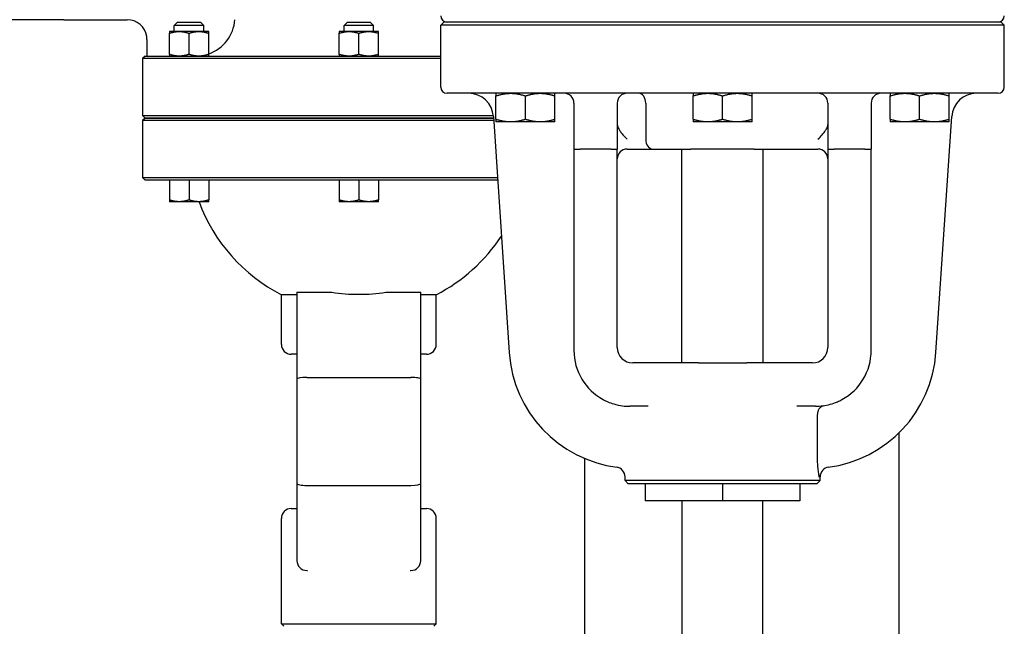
# Model space of a CAD drawing. Header units: inches. Extents: x 24 to 1128, y -69 to 748.
# Tile 608 of 656: x 618 to 631, y 670 to 678. Entities that reach past the tile are written whole.
import ezdxf

# ---------------------------------------------------------------- set-up
doc = ezdxf.new("R2010")
doc.units = ezdxf.units.IN
doc.header["$LTSCALE"] = 32
doc.header["$MEASUREMENT"] = 0
doc.layers.add('Visible (ANSI)', color=7, linetype='Continuous', lineweight=30)

msp = doc.modelspace()

# ---------------------------------------------------------------- linework, layer by layer
at = {"layer": 'Visible (ANSI)'}
for p, q in [((618.66063, 677.91853), (617.75438, 677.91853)), ((618.66063, 677.91986), (618.66063, 677.91853)), ((618.66063, 677.91853), (619.46563, 677.91853)), ((620.10093, 677.88113), (620.06368, 677.84388)), ((620.43868, 677.84388), (620.06368, 677.84388)), ((620.06368, 677.76843), (620.06368, 677.84388)), ((620.40143, 677.88113), (620.10093, 677.88113)), ((620.40143, 677.88113), (620.43868, 677.84388)), ((620.43868, 677.76843), (620.43868, 677.84388)), ((622.26038, 677.88113), (622.22313, 677.84388)), ((622.59813, 677.84388), (622.22313, 677.84388)), ((622.22313, 677.76843), (622.22313, 677.84388)), ((622.56088, 677.88113), (622.26038, 677.88113)), ((622.56088, 677.88113), (622.59813, 677.84388)), ((622.59813, 677.76843), (622.59813, 677.84388)), ((623.49233, 677.889), (623.45296, 677.84963)), ((630.61831, 677.84963), (623.45296, 677.84963)), ((623.45296, 677.06223), (623.45296, 677.84963)), ((630.57894, 677.889), (623.49233, 677.889)), ((630.57894, 677.889), (630.61831, 677.84963)), ((630.61831, 677.06223), (630.61831, 677.84963)), ((620.12618, 677.76843), (620.00118, 677.76843)), ((620.00118, 677.47826), (620.00118, 677.7461)), ((620.37618, 677.76843), (620.12618, 677.76843)), ((620.25118, 677.47826), (620.25118, 677.7461)), ((620.50118, 677.76843), (620.37618, 677.76843)), ((620.50118, 677.47826), (620.50118, 677.7461)), ((622.28563, 677.76843), (622.16063, 677.76843)), ((622.16063, 677.47826), (622.16063, 677.7461)), ((622.53563, 677.76843), (622.28563, 677.76843)), ((622.41063, 677.47826), (622.41063, 677.7461)), ((622.66063, 677.76843), (622.53563, 677.76843)), ((622.66063, 677.47826), (622.66063, 677.7461)), ((619.71563, 677.66853), (619.71563, 677.45593)), ((619.69188, 677.45593), (619.66063, 677.42468)), ((619.72385, 677.42468), (619.66063, 677.42468)), ((619.66063, 677.42468), (619.66063, 676.69978)), ((619.69188, 677.45593), (619.75497, 677.45593)), ((621.27326, 677.42468), (619.72385, 677.42468)), ((619.75497, 677.45593), (621.27643, 677.45593)), ((623.45296, 677.42468), (621.27326, 677.42468)), ((621.27643, 677.45593), (623.45296, 677.45593)), ((630.53957, 676.98349), (623.5317, 676.98349)), ((624.15461, 676.65298), (624.15461, 676.95)), ((624.52961, 676.65298), (624.52961, 676.95)), ((624.90461, 676.65298), (624.90461, 676.95)), ((625.14587, 676.85849), (625.14587, 676.27483)), ((625.69705, 676.85849), (625.69705, 676.27483)), ((626.05886, 676.85849), (626.05886, 676.39983)), ((626.66063, 676.65298), (626.66063, 676.95)), ((627.03563, 676.65298), (627.03563, 676.95)), ((627.41063, 676.65298), (627.41063, 676.95)), ((628.37422, 676.85849), (628.37422, 676.27483)), ((628.9254, 676.85849), (628.9254, 676.27483)), ((629.16665, 676.65298), (629.16665, 676.95)), ((629.54165, 676.65298), (629.54165, 676.95)), ((629.91665, 676.65298), (629.91665, 676.95)), ((619.66063, 676.69978), (619.72385, 676.69978)), ((619.69188, 676.66853), (619.66063, 676.69978)), ((619.69188, 676.66853), (619.66063, 676.63728)), ((619.72385, 676.63728), (619.66063, 676.63728)), ((619.66063, 676.63728), (619.66063, 675.91238)), ((619.75497, 676.66853), (619.69188, 676.66853)), ((619.69188, 676.66853), (619.75497, 676.66853)), ((619.72385, 676.69978), (621.27326, 676.69978)), ((621.27326, 676.63728), (619.72385, 676.63728)), ((621.27643, 676.66853), (619.75497, 676.66853)), ((619.75497, 676.66853), (621.27643, 676.66853)), ((621.27326, 676.69978), (623.54801, 676.69978)), ((623.54801, 676.63728), (621.27326, 676.63728)), ((623.54484, 676.66853), (621.27643, 676.66853)), ((621.27643, 676.66853), (623.54484, 676.66853)), ((624.1236, 676.66853), (623.54484, 676.66853)), ((623.54484, 676.66853), (624.1236, 676.66853)), ((623.54801, 676.69978), (624.12135, 676.69978)), ((624.12569, 676.63728), (623.54801, 676.63728)), ((624.1222, 676.68952), (624.3226, 673.68955)), ((624.34211, 676.61949), (624.15461, 676.61949)), ((624.71711, 676.61949), (624.34211, 676.61949)), ((624.90461, 676.61949), (624.71711, 676.61949)), ((626.84813, 676.61949), (626.66063, 676.61949)), ((627.22313, 676.61949), (626.84813, 676.61949)), ((627.41063, 676.61949), (627.22313, 676.61949)), ((629.35415, 676.61949), (629.16665, 676.61949)), ((629.72915, 676.61949), (629.35415, 676.61949)), ((629.91665, 676.61949), (629.72915, 676.61949)), ((629.74867, 673.68955), (629.94907, 676.68952)), ((625.14587, 676.27483), (625.14587, 673.71577)), ((625.14587, 676.27483), (625.22461, 676.27483)), ((625.61831, 676.27483), (625.22461, 676.27483)), ((625.61831, 676.27483), (625.69705, 676.27483)), ((625.69705, 673.75514), (625.69705, 676.27483)), ((625.82205, 676.27483), (626.14764, 676.27483)), ((626.14764, 676.27483), (626.63324, 676.27483)), ((626.51792, 673.55829), (626.51792, 676.27483)), ((627.43803, 676.27483), (626.63324, 676.27483)), ((627.43803, 676.27483), (627.86514, 676.27483)), ((627.55335, 673.55829), (627.55335, 676.27483)), ((627.86514, 676.27483), (628.10119, 676.27483)), ((628.10119, 676.27483), (628.24922, 676.27483)), ((628.37422, 676.27483), (628.37422, 673.75514)), ((628.37422, 676.27483), (628.45296, 676.27483)), ((628.84666, 676.27483), (628.45296, 676.27483)), ((628.84666, 676.27483), (628.9254, 676.27483)), ((628.9254, 673.71577), (628.9254, 676.27483)), ((619.66063, 675.91238), (619.72385, 675.91238)), ((619.69188, 675.88113), (619.66063, 675.91238)), ((619.75497, 675.88113), (619.69188, 675.88113)), ((619.72385, 675.91238), (621.27326, 675.91238)), ((621.27643, 675.88113), (619.75497, 675.88113)), ((620.00118, 675.88113), (620.00118, 675.62846)), ((620.25118, 675.88113), (620.25118, 675.62846)), ((620.50118, 675.88113), (620.50118, 675.62846)), ((621.27326, 675.91238), (623.54801, 675.91238)), ((623.54484, 675.88113), (621.27643, 675.88113)), ((622.16063, 675.88113), (622.16063, 675.62846)), ((622.41063, 675.88113), (622.41063, 675.62846)), ((622.66063, 675.88113), (622.66063, 675.62846)), ((624.1762, 675.88113), (623.54484, 675.88113)), ((623.54801, 675.91238), (624.17411, 675.91238)), ((620.12618, 675.60613), (620.00118, 675.60613)), ((620.37618, 675.60613), (620.12618, 675.60613)), ((620.50118, 675.60613), (620.37618, 675.60613)), ((622.28563, 675.60613), (622.16063, 675.60613)), ((622.53563, 675.60613), (622.28563, 675.60613)), ((622.66063, 675.60613), (622.53563, 675.60613)), ((621.62323, 674.42484), (621.42638, 674.42484)), ((621.42638, 673.79353), (621.42638, 674.42484)), ((621.62323, 674.45593), (621.74823, 674.45593)), ((621.62323, 674.45593), (621.62323, 673.35221)), ((621.74823, 674.45593), (622.0657, 674.45593)), ((622.75557, 674.45593), (623.07303, 674.45593)), ((623.07303, 674.45593), (623.19803, 674.45593)), ((623.19803, 673.35221), (623.19803, 674.45593)), ((623.39488, 674.42484), (623.19803, 674.42484)), ((623.39488, 673.79353), (623.39488, 674.42484)), ((621.62323, 673.66853), (621.55138, 673.66853)), ((623.26988, 673.66853), (623.19803, 673.66853)), ((626.65843, 673.55829), (625.8939, 673.55829)), ((626.72799, 673.55829), (626.65843, 673.55829)), ((626.72799, 673.55829), (627.34328, 673.55829)), ((627.41284, 673.55829), (627.34328, 673.55829)), ((628.17737, 673.55829), (627.41284, 673.55829)), ((621.62323, 673.35221), (621.62323, 672.02422)), ((621.74823, 673.37425), (623.07303, 673.37425)), ((623.19803, 672.02422), (623.19803, 673.35221)), ((626.08964, 673.00711), (625.85453, 673.00711)), ((628.21674, 673.00711), (627.98163, 673.00711)), ((628.24478, 672.31059), (628.24478, 672.88258)), ((629.28063, 669.56522), (629.28063, 672.67077)), ((625.28063, 672.34403), (625.28063, 669.6016)), ((625.79548, 672.06223), (625.79548, 672.10946)), ((628.27579, 672.06223), (628.27579, 672.10946)), ((621.62323, 672.02422), (621.62323, 671.0455)), ((621.74823, 672.00218), (623.07303, 672.00218)), ((623.19803, 671.0455), (623.19803, 672.02422)), ((628.27579, 672.06223), (625.79548, 672.06223)), ((625.83485, 672.02286), (625.79548, 672.06223)), ((628.23642, 672.02286), (625.83485, 672.02286)), ((626.05138, 672.02286), (626.05138, 671.80633)), ((627.03563, 672.02286), (627.03563, 671.80633)), ((628.01988, 672.02286), (628.01988, 671.80633)), ((628.23642, 672.02286), (628.27579, 672.06223)), ((621.55138, 671.7079), (621.62323, 671.7079)), ((623.19803, 671.7079), (623.26988, 671.7079)), ((627.03563, 671.80633), (626.05138, 671.80633)), ((626.52382, 669.60459), (626.52382, 671.80633)), ((628.01988, 671.80633), (627.03563, 671.80633)), ((627.54744, 669.60459), (627.54744, 671.80633)), ((621.42638, 670.24309), (621.42638, 671.5829)), ((623.39488, 670.24309), (623.39488, 671.5829)), ((621.74823, 670.9205), (621.7577, 670.9205)), ((623.06357, 670.9205), (623.07303, 670.9205)), ((621.42638, 670.24309), (623.39488, 670.24309)), ((621.45763, 670.21184), (621.42638, 670.24309)), ((623.36363, 670.21184), (623.39488, 670.24309))]:
    msp.add_line(p, q, dxfattribs=at)
for centre, radius, start, end in [((623.5317, 677.96774), 0.07874, 180, 270), ((630.53957, 677.96774), 0.07874, 270, 0), ((619.46563, 677.66853), 0.25, 8.604112, 90), ((620.33583, 677.95593), 0.5, 289.311794, 355.710088), ((623.5317, 677.06223), 0.07874, 180, 270), ((623.80794, 676.66853), 0.31496, 3.821718, 90), ((625.02087, 676.85849), 0.125, 0, 90), ((625.82205, 676.85849), 0.125, 90, 180), ((628.24922, 676.85849), 0.125, 0, 90), ((629.0504, 676.85849), 0.125, 90, 180), ((630.26333, 676.66853), 0.31496, 90, 176.178282), ((630.53957, 677.06223), 0.07874, 270, 0), ((625.82205, 676.14983), 0.125, 90, 180), ((628.24922, 676.14983), 0.125, 0, 90), ((622.41063, 676.35357), 2.16535, 200.192895, 242.964308), ((622.41063, 676.35357), 2.16535, 297.035692, 326.857939), ((621.55138, 673.79353), 0.125, 180, 270), ((623.26988, 673.79353), 0.125, 270, 0), ((625.85453, 673.71577), 0.70866, 180, 241.65439), ((625.8939, 673.75514), 0.19685, 180, 270), ((628.17737, 673.75514), 0.19685, 270, 0), ((628.21674, 673.71577), 0.70866, 298.34561, 0), ((625.8939, 673.79451), 1.5748, 183.821718, 262.730273), ((628.17737, 673.79451), 1.5748, 277.269727, 356.178282), ((625.67048, 672.10946), 0.125, 0, 82.447083), ((628.40079, 672.10946), 0.125, 97.552917, 180), ((621.55138, 671.5829), 0.125, 90, 180), ((623.26988, 671.5829), 0.125, 0, 90), ((621.74823, 671.0455), 0.125, 180, 270), ((623.07303, 671.0455), 0.125, 270, 0)]:
    msp.add_arc(centre, radius, start, end, dxfattribs=at)
for centre, major_axis, ratio, start_param, end_param in [((625.97008, 676.85849), (0, 0.125), 0.71022868, 4.71238898, 6.28318531), ((626.14764, 676.39983), (0, 0.125), 0.71022868, 1.57079633, 3.14159265), ((622.41063, 676.44792), (2.14771, 0), 0.93969262, 4.55108575, 4.87369221), ((621.74823, 673.35221), (0.125, 0), 0.17632698, 1.57079633, 3.14159265), ((623.07303, 673.35221), (-0.125, 0), 0.17632698, 3.14159265, 4.71238898), ((621.74823, 672.02422), (-0.125, 0), 0.17632698, 0, 1.57079633), ((623.07303, 672.02422), (-0.125, 0), 0.17632698, 1.57079633, 3.14159265)]:
    msp.add_ellipse(centre, major_axis=major_axis, ratio=ratio, start_param=start_param, end_param=end_param, dxfattribs=at)
for points, weights in [([(620.00118, 677.76843), (620.00118, 677.76843), (620.00118, 677.7461)], [1, 1.04314139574, 1.01001874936]), ([(620.00118, 677.7461), (620.06817, 677.76843), (620.12618, 677.76843)], [1.01001874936, 1.04314139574, 1]), ([(620.12618, 677.76843), (620.1842, 677.76843), (620.25118, 677.7461)], [1, 1.04314139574, 1.01001874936]), ([(620.25118, 677.7461), (620.31817, 677.76843), (620.37618, 677.76843)], [1.01001874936, 1.04314139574, 1]), ([(620.37618, 677.76843), (620.4342, 677.76843), (620.50118, 677.7461)], [1, 1.04314139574, 1.01001874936]), ([(620.50118, 677.7461), (620.50118, 677.76843), (620.50118, 677.76843)], [1.01001874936, 1.04314139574, 1]), ([(622.16063, 677.76843), (622.16063, 677.76843), (622.16063, 677.7461)], [1, 1.04314139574, 1.01001874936]), ([(622.16063, 677.7461), (622.22762, 677.76843), (622.28563, 677.76843)], [1.01001874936, 1.04314139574, 1]), ([(622.28563, 677.76843), (622.34365, 677.76843), (622.41063, 677.7461)], [1, 1.04314139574, 1.01001874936]), ([(622.41063, 677.7461), (622.47762, 677.76843), (622.53563, 677.76843)], [1.01001874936, 1.04314139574, 1]), ([(622.53563, 677.76843), (622.59365, 677.76843), (622.66063, 677.7461)], [1, 1.04314139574, 1.01001874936]), ([(622.66063, 677.7461), (622.66063, 677.76843), (622.66063, 677.76843)], [1.01001874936, 1.04314139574, 1]), ([(620.12618, 677.45593), (620.06817, 677.45593), (620.00118, 677.47826)], [1, 1.04314139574, 1.01001874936]), ([(620.00118, 677.47826), (620.00118, 677.45593), (620.00118, 677.45593)], [1.01001874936, 1.04314139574, 1]), ([(620.25118, 677.47826), (620.1842, 677.45593), (620.12618, 677.45593)], [1.01001874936, 1.04314139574, 1]), ([(620.37618, 677.45593), (620.31817, 677.45593), (620.25118, 677.47826)], [1, 1.04314139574, 1.01001874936]), ([(620.50118, 677.47826), (620.4342, 677.45593), (620.37618, 677.45593)], [1.01001874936, 1.04314139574, 1]), ([(620.50118, 677.46154), (620.50118, 677.46702), (620.50118, 677.47826)], [1.02411989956, 1.0264275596, 1.01001874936]), ([(622.28563, 677.45593), (622.22762, 677.45593), (622.16063, 677.47826)], [1, 1.04314139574, 1.01001874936]), ([(622.16063, 677.47826), (622.16063, 677.45593), (622.16063, 677.45593)], [1.01001874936, 1.04314139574, 1]), ([(622.41063, 677.47826), (622.34365, 677.45593), (622.28563, 677.45593)], [1.01001874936, 1.04314139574, 1]), ([(622.53563, 677.45593), (622.47762, 677.45593), (622.41063, 677.47826)], [1, 1.04314139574, 1.01001874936]), ([(622.66063, 677.47826), (622.59365, 677.45593), (622.53563, 677.45593)], [1.01001874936, 1.04314139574, 1]), ([(622.66063, 677.45593), (622.66063, 677.45593), (622.66063, 677.47826)], [1, 1.04314139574, 1.01001874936]), ([(624.15461, 676.98349), (624.15461, 676.98349), (624.15461, 676.95)], [1, 1.04314139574, 1.01001874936]), ([(624.15461, 676.95), (624.2551, 676.98349), (624.34211, 676.98349)], [1.01001874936, 1.04314139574, 1]), ([(624.34211, 676.98349), (624.42913, 676.98349), (624.52961, 676.95)], [1, 1.04314139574, 1.01001874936]), ([(624.52961, 676.95), (624.6301, 676.98349), (624.71711, 676.98349)], [1.01001874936, 1.04314139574, 1]), ([(624.71711, 676.98349), (624.80413, 676.98349), (624.90461, 676.95)], [1, 1.04314139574, 1.01001874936]), ([(624.90461, 676.95), (624.90461, 676.98349), (624.90461, 676.98349)], [1.01001874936, 1.04314139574, 1]), ([(626.66063, 676.98349), (626.66063, 676.98349), (626.66063, 676.95)], [1, 1.04314139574, 1.01001874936]), ([(626.66063, 676.95), (626.76111, 676.98349), (626.84813, 676.98349)], [1.01001874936, 1.04314139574, 1]), ([(626.84813, 676.98349), (626.93515, 676.98349), (627.03563, 676.95)], [1, 1.04314139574, 1.01001874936]), ([(627.03563, 676.95), (627.13611, 676.98349), (627.22313, 676.98349)], [1.01001874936, 1.04314139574, 1]), ([(627.22313, 676.98349), (627.31015, 676.98349), (627.41063, 676.95)], [1, 1.04314139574, 1.01001874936]), ([(627.41063, 676.95), (627.41063, 676.98349), (627.41063, 676.98349)], [1.01001874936, 1.04314139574, 1]), ([(629.16665, 676.98349), (629.16665, 676.98349), (629.16665, 676.95)], [1, 1.04314139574, 1.01001874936]), ([(629.16665, 676.95), (629.26713, 676.98349), (629.35415, 676.98349)], [1.01001874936, 1.04314139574, 1]), ([(629.35415, 676.98349), (629.44117, 676.98349), (629.54165, 676.95)], [1, 1.04314139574, 1.01001874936]), ([(629.54165, 676.95), (629.64213, 676.98349), (629.72915, 676.98349)], [1.01001874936, 1.04314139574, 1]), ([(629.72915, 676.98349), (629.81617, 676.98349), (629.91665, 676.95)], [1, 1.04314139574, 1.01001874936]), ([(629.91665, 676.95), (629.91665, 676.98349), (629.91665, 676.98349)], [1.01001874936, 1.04314139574, 1]), ([(624.15461, 676.65298), (624.15461, 676.61949), (624.15461, 676.61949)], [1.01001874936, 1.04314139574, 1]), ([(624.34211, 676.61949), (624.2551, 676.61949), (624.15461, 676.65298)], [1, 1.04314139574, 1.01001874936]), ([(624.52961, 676.65298), (624.42913, 676.61949), (624.34211, 676.61949)], [1.01001874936, 1.04314139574, 1]), ([(624.71711, 676.61949), (624.6301, 676.61949), (624.52961, 676.65298)], [1, 1.04314139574, 1.01001874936]), ([(624.90461, 676.65298), (624.80413, 676.61949), (624.71711, 676.61949)], [1.01001874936, 1.04314139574, 1]), ([(624.90461, 676.61949), (624.90461, 676.61949), (624.90461, 676.65298)], [1, 1.04314139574, 1.01001874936]), ([(626.66063, 676.65298), (626.66063, 676.61949), (626.66063, 676.61949)], [1.01001874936, 1.04314139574, 1]), ([(626.84813, 676.61949), (626.76111, 676.61949), (626.66063, 676.65298)], [1, 1.04314139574, 1.01001874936]), ([(627.03563, 676.65298), (626.93515, 676.61949), (626.84813, 676.61949)], [1.01001874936, 1.04314139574, 1]), ([(627.22313, 676.61949), (627.13611, 676.61949), (627.03563, 676.65298)], [1, 1.04314139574, 1.01001874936]), ([(627.41063, 676.65298), (627.31015, 676.61949), (627.22313, 676.61949)], [1.01001874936, 1.04314139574, 1]), ([(627.41063, 676.61949), (627.41063, 676.61949), (627.41063, 676.65298)], [1, 1.04314139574, 1.01001874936]), ([(629.16665, 676.65298), (629.16665, 676.61949), (629.16665, 676.61949)], [1.01001874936, 1.04314139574, 1]), ([(629.35415, 676.61949), (629.26713, 676.61949), (629.16665, 676.65298)], [1, 1.04314139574, 1.01001874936]), ([(629.54165, 676.65298), (629.44117, 676.61949), (629.35415, 676.61949)], [1.01001874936, 1.04314139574, 1]), ([(629.72915, 676.61949), (629.64213, 676.61949), (629.54165, 676.65298)], [1, 1.04314139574, 1.01001874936]), ([(629.91665, 676.65298), (629.81617, 676.61949), (629.72915, 676.61949)], [1.01001874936, 1.04314139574, 1]), ([(629.91665, 676.61949), (629.91665, 676.61949), (629.91665, 676.65298)], [1, 1.04314139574, 1.01001874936]), ([(620.12618, 675.60613), (620.06817, 675.60613), (620.00118, 675.62846)], [1, 1.04314139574, 1.01001874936]), ([(620.00118, 675.62846), (620.00118, 675.60613), (620.00118, 675.60613)], [1.01001874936, 1.04314139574, 1]), ([(620.25118, 675.62846), (620.1842, 675.60613), (620.12618, 675.60613)], [1.01001874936, 1.04314139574, 1]), ([(620.37618, 675.60613), (620.31817, 675.60613), (620.25118, 675.62846)], [1, 1.04314139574, 1.01001874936]), ([(620.50118, 675.62846), (620.4342, 675.60613), (620.37618, 675.60613)], [1.01001874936, 1.04314139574, 1]), ([(620.50118, 675.60613), (620.50118, 675.60613), (620.50118, 675.62846)], [1, 1.04314139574, 1.01001874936]), ([(622.28563, 675.60613), (622.22762, 675.60613), (622.16063, 675.62846)], [1, 1.04314139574, 1.01001874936]), ([(622.16063, 675.62846), (622.16063, 675.60613), (622.16063, 675.60613)], [1.01001874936, 1.04314139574, 1]), ([(622.41063, 675.62846), (622.34365, 675.60613), (622.28563, 675.60613)], [1.01001874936, 1.04314139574, 1]), ([(622.53563, 675.60613), (622.47762, 675.60613), (622.41063, 675.62846)], [1, 1.04314139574, 1.01001874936]), ([(622.66063, 675.62846), (622.59365, 675.60613), (622.53563, 675.60613)], [1.01001874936, 1.04314139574, 1]), ([(622.66063, 675.60613), (622.66063, 675.60613), (622.66063, 675.62846)], [1, 1.04314139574, 1.01001874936])]:
    msp.add_rational_spline(points, weights, degree=2, dxfattribs=at)
for points in [[(619.71563, 677.66853), (619.7156, 677.68103), (619.71461, 677.69363), (619.71282, 677.70593)], [(628.24478, 672.88258), (628.24478, 672.88697), (628.24473, 672.89133), (628.24462, 672.89567)]]:
    msp.add_open_spline(points, degree=3, dxfattribs=at)
for points, knots in [([(625.69705, 676.5882), (625.69705, 676.5881), (625.69705, 676.588), (625.69708, 676.57843), (625.69865, 676.56903), (625.70472, 676.55005), (625.70918, 676.54073), (625.72129, 676.52002), (625.7289, 676.50944), (625.73642, 676.49799)], [-0.000896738, -0.000896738, -0.000896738, -0.000896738, 0, 0, 0.08693271, 0.08693271, 0.175052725, 0.175052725, 0.280007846, 0.280007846, 0.280007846, 0.280007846]), ([(625.73642, 676.49799), (625.74574, 676.4838), (625.75658, 676.46983), (625.78563, 676.43618), (625.80473, 676.41715), (625.82205, 676.39983)], [1.910988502, 1.910988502, 1.910988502, 1.910988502, 2.034466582, 2.034466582, 2.221097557, 2.221097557, 2.221097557, 2.221097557]), ([(628.24922, 676.39983), (628.26653, 676.41715), (628.28563, 676.43618), (628.31468, 676.46983), (628.32552, 676.4838), (628.33485, 676.49799)], [0, 0, 0, 0, 0.186630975, 0.186630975, 0.310109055, 0.310109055, 0.310109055, 0.310109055]), ([(628.33485, 676.49799), (628.34237, 676.50944), (628.34998, 676.52002), (628.36209, 676.54073), (628.36655, 676.55005), (628.37262, 676.56903), (628.37418, 676.57843), (628.37422, 676.588), (628.37422, 676.5881), (628.37422, 676.5882)], [0, 0, 0, 0, 0.104406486, 0.104406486, 0.19206587, 0.19206587, 0.278544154, 0.278544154, 0.279436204, 0.279436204, 0.279436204, 0.279436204]), ([(625.51807, 673.09208), (625.53658, 673.08209), (625.55556, 673.07293), (625.60051, 673.05361), (625.62672, 673.04417), (625.68941, 673.02556), (625.72648, 673.01777), (625.79397, 673.00904), (625.82434, 673.00711), (625.85453, 673.00711)], [0, 0, 0, 0, 0.132051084, 0.132051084, 0.308525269, 0.308525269, 0.555345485, 0.555345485, 0.75616862, 0.75616862, 0.75616862, 0.75616862]), ([(628.21674, 673.00711), (628.24849, 673.00711), (628.28044, 673.00925), (628.34334, 673.01781), (628.37429, 673.02412), (628.43564, 673.04102), (628.46633, 673.05171), (628.51571, 673.07293), (628.53468, 673.08209), (628.5532, 673.09208)], [-0.00146796, -0.00146796, -0.00146796, -0.00146796, 0.209762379, 0.209762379, 0.415840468, 0.415840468, 0.622649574, 0.622649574, 0.754700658, 0.754700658, 0.754700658, 0.754700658]), ([(628.24462, 672.89567), (628.24431, 672.9086), (628.24562, 672.9211), (628.25128, 672.94617), (628.25595, 672.9581), (628.26899, 672.98157), (628.27797, 672.99199), (628.29831, 673.00799), (628.30997, 673.01313), (628.32197, 673.01497), (628.32204, 673.01498), (628.32211, 673.01499)], [-0.52170748, -0.52170748, -0.52170748, -0.52170748, -0.421852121, -0.421852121, -0.307757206, -0.307757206, -0.161137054, -0.161137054, 0, 0, 0.000927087, 0.000927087, 0.000927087, 0.000927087]), ([(628.26443, 672.10785), (628.26442, 672.10795), (628.2644, 672.10805), (628.26185, 672.12598), (628.25874, 672.14559), (628.25311, 672.1862), (628.24998, 672.21015), (628.24586, 672.2623), (628.24478, 672.28627), (628.24478, 672.31059)], [-0.001098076, -0.001098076, -0.001098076, -0.001098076, 0, 0, 0.19742354, 0.19742354, 0.356355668, 0.356355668, 0.480680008, 0.480680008, 0.480680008, 0.480680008])]:
    msp.add_open_spline(points, degree=3, knots=knots, dxfattribs=at)

doc.saveas('drawing.dxf')
